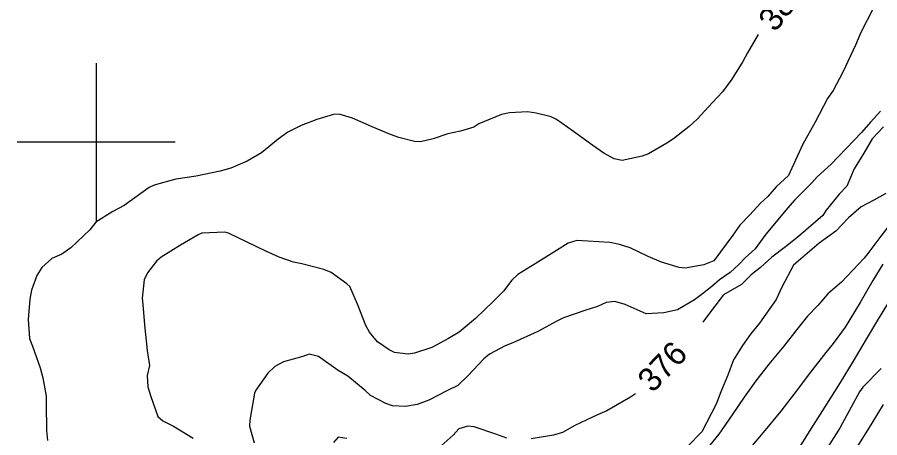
# Model space of a CAD drawing. Extents: x 287698 to 290158, y 5234163 to 5237182.
# Drawn here: x 288190 to 288299.2, y 5235162.5 to 5235215.8 of the extents above; entities that cross this region are included whole.
import ezdxf

# ---------------------------------------------------------------- set-up
doc = ezdxf.new("R2010")
doc.units = 0
for name, color, linetype in [('Niveau 1', 7, 'Continuous'), ('Niveau 2', 7, 'Continuous'), ('Niveau 61', 7, 'Continuous')]:
    doc.layers.add(name, color=color, linetype=linetype)

msp = doc.modelspace()

# ---------------------------------------------------------------- linework, layer by layer
at = {"layer": 'Niveau 1'}
for points in [[(288298.36, 5235216.93), (288296.82, 5235213.87), (288296.12, 5235212.27), (288294.54, 5235208.86), (288293.3, 5235206.51), (288292.6, 5235205.5), (288291.02, 5235202.53), (288289.46, 5235199.7), (288288.73, 5235198.16), (288287.66, 5235195.75), (288286.1, 5235194.31), (288285.02, 5235193.1), (288284.12, 5235192.26), (288282.76, 5235190.77), (288281.51, 5235189.46), (288280.61, 5235188.17), (288278.18, 5235184.93), (288276.94, 5235184.41), (288274.57, 5235184.01), (288273.8, 5235184.08), (288271.59, 5235184.76), (288269.87, 5235185.48), (288267.6, 5235186.58), (288266.26, 5235187.02), (288265.01, 5235187.24), (288260.84, 5235187.52), (288259.74, 5235187.19), (288258.28, 5235186.26), (288255.56, 5235184.56), (288253.37, 5235183.18), (288252.64, 5235182.49), (288251.55, 5235181.07), (288250.29, 5235179.83), (288248.03, 5235177.61), (288245.94, 5235175.91), (288244.6, 5235175.07), (288242.49, 5235173.96), (288240.31, 5235173.23), (288239.48, 5235173.1), (288237.78, 5235173.32), (288237.07, 5235173.64), (288235.6, 5235174.67), (288234.62, 5235175.89), (288234.14, 5235176.74), (288233.08, 5235179.42), (288232.09, 5235181.66), (288231.75, 5235182.02), (288229.76, 5235183.45), (288228.8, 5235183.82), (288226.04, 5235184.57), (288224.99, 5235184.76), (288223.17, 5235185.39), (288221.47, 5235186.14)], [(288221.47, 5235186.14), (288219.1, 5235187.31), (288216.75, 5235188.45), (288216.29, 5235188.55), (288213.38, 5235188.43), (288212.92, 5235188.22), (288210.65, 5235186.9), (288208.23, 5235185.39), (288207.61, 5235184.88), (288206.49, 5235183.42), (288206.05, 5235182.51), (288205.81, 5235180.22), (288205.9, 5235179.41), (288206.13, 5235176.82), (288206.45, 5235173.58), (288206.74, 5235171.65), (288206.46, 5235170.4), (288206.55, 5235168.97), (288206.89, 5235167.86), (288207.82, 5235165.2), (288208.45, 5235164.66), (288209.78, 5235163.99), (288212.28, 5235162.46)], [(288299.61, 5235184.5), (288298.32, 5235182.42), (288296.74, 5235179.64), (288294.84, 5235176.53), (288293.32, 5235174.44), (288292.36, 5235173.32), (288290.45, 5235170.84), (288288.38, 5235168.07), (288286.68, 5235165.87), (288284.46, 5235163.17), (288283.03, 5235161.54)]]:
    msp.add_lwpolyline(points, dxfattribs=at)
at = {"layer": 'Niveau 2'}
for points in [[(288321.09, 5235216.63), (288319.23, 5235214.72), (288316.69, 5235212.29), (288315.62, 5235211), (288314.26, 5235209.12), (288312.4, 5235206.77), (288310.38, 5235203.8), (288308.67, 5235201.57), (288307.11, 5235199.53), (288305.59, 5235197.37), (288303.6, 5235194.11), (288302.03, 5235191.56), (288301.26, 5235190.52), (288299.35, 5235188.04), (288297.83, 5235186.01), (288297.24, 5235185.25)], [(288283.79, 5235213.61), (288282.44, 5235211.31), (288281.89, 5235210.21), (288280.47, 5235207.94), (288279.3, 5235206.34), (288278.01, 5235205.01), (288276.09, 5235202.87), (288275.09, 5235201.98), (288273.1, 5235200.39), (288272.24, 5235199.85), (288269.91, 5235198.51), (288269.13, 5235198.19), (288266.61, 5235197.66), (288265.57, 5235197.88), (288264.25, 5235198.58), (288262.88, 5235199.54), (288260.45, 5235201.32), (288258.29, 5235202.85), (288257.6, 5235203.17), (288255.69, 5235203.66), (288254.6, 5235203.8)], [(288254.6, 5235203.8), (288252.34, 5235203.69), (288251.32, 5235203.49), (288248.43, 5235202.31), (288247.82, 5235201.88), (288246.11, 5235201.36), (288244.51, 5235201.02), (288242.64, 5235200.41), (288241.04, 5235200.02), (288240.28, 5235200.06), (288238.31, 5235200.55), (288237.27, 5235200.95), (288234.94, 5235201.92), (288232.44, 5235203.02), (288230.76, 5235203.54), (288230.06, 5235203.5), (288227.95, 5235202.83), (288225.95, 5235202.07), (288224.28, 5235201.26), (288223.02, 5235200.34), (288220.92, 5235198.64), (288219.09, 5235197.55), (288217.04, 5235196.66), (288215.7, 5235196.29), (288212.64, 5235195.67), (288210.1, 5235195.3), (288207.32, 5235194.54), (288206.72, 5235194.21), (288203.54, 5235191.95), (288202.09, 5235191.17), (288199.97, 5235189.82), (288199.2, 5235188.86), (288196.79, 5235186.6), (288195.65, 5235185.78), (288194.36, 5235185.23), (288193.11, 5235184.1), (288192.49, 5235183.06), (288191.8, 5235181.2), (288191.61, 5235180.09), (288191.39, 5235177.49), (288191.57, 5235175.08), (288191.91, 5235174.1), (288192.91, 5235171.37), (288193.26, 5235170.11), (288193.68, 5235167.79), (288193.65, 5235166.75), (288193.69, 5235163.44), (288193.84, 5235162.16)], [(288299.3, 5235203.91), (288298.04, 5235202.51), (288296.88, 5235201.2), (288293.04, 5235197.18), (288291.28, 5235195.58), (288290.59, 5235194.81), (288288.4, 5235192.62), (288287.57, 5235191.66), (288284.77, 5235188.3), (288283.43, 5235186.44), (288282.17, 5235185.31), (288281.35, 5235184.48), (288280.27, 5235183.45), (288278.92, 5235182.51), (288277.93, 5235181.66), (288276.76, 5235180.73), (288275.76, 5235179.97), (288273.58, 5235178.74), (288271.85, 5235178.34), (288269.65, 5235178.21), (288266.99, 5235179.41), (288265.68, 5235179.77), (288264.58, 5235179.66), (288263.48, 5235179.13), (288261.88, 5235178.65), (288259.16, 5235177.71), (288258.34, 5235177.3), (288255.91, 5235175.96), (288252.76, 5235174.52), (288251.76, 5235174.15), (288249.79, 5235173.08), (288249.09, 5235172.5), (288247.06, 5235170.36), (288245.8, 5235169.14), (288244.49, 5235168.5), (288242.1, 5235167.25), (288240.64, 5235166.74), (288239.14, 5235166.47), (288237.5, 5235166.57), (288236.65, 5235166.85), (288234.74, 5235167.85), (288234.05, 5235168.5), (288231.85, 5235170.32), (288230.64, 5235171.05), (288228.16, 5235172.8), (288226.95, 5235173.09), (288226.16, 5235172.82)], [(288299.7, 5235201.9), (288298.26, 5235200.41), (288297.2, 5235198.56), (288295.96, 5235196.61), (288295.02, 5235194.39), (288294.06, 5235193.37), (288292.42, 5235191.37), (288292, 5235190.67), (288288.9, 5235188.01), (288287.27, 5235186.7), (288285.56, 5235185.38), (288284.12, 5235184.07), (288282.94, 5235183.14), (288281.68, 5235181.92), (288279.43, 5235180.61), (288278.02, 5235178.8), (288276.82, 5235177.17)], [(288299.99, 5235193.48), (288298.46, 5235192.63), (288296.84, 5235191.79), (288295.25, 5235190.37), (288293.63, 5235188.69), (288291.55, 5235187.19), (288288.29, 5235184.39), (288286.8, 5235181.6), (288286.08, 5235180.01), (288283.98, 5235177.02), (288282.82, 5235175.62), (288281.83, 5235174.22), (288280.68, 5235172.37), (288279.97, 5235170.44), (288279.1, 5235168.31), (288278.49, 5235166.75), (288276.66, 5235163.27), (288274.88, 5235161.41)], [(288297.24, 5235185.25), (288294.36, 5235182.21), (288292.65, 5235180.73), (288291.35, 5235179.28), (288290.04, 5235177.92), (288288.7, 5235176.24), (288287.07, 5235174.13), (288285.18, 5235171.84), (288283.5, 5235169.74), (288282.02, 5235167.63), (288280.5, 5235165.4), (288278.84, 5235162.98), (288276.95, 5235160.64)], [(288300.4, 5235179.81), (288298.93, 5235177.39), (288297.5, 5235175.01), (288295.83, 5235172.22), (288294.2, 5235169.52), (288292.26, 5235166.42), (288290.47, 5235163.63), (288288.88, 5235161.08), (288287.38, 5235158.82), (288285.97, 5235156.64), (288284.55, 5235154.53), (288283.43, 5235153.43), (288280.71, 5235150.58), (288279.93, 5235149.54), (288278.3, 5235146.9), (288277.33, 5235145.5), (288275.67, 5235143.31), (288274.33, 5235141.68), (288273.63, 5235141.08), (288271.62, 5235139.17), (288270.27, 5235137.75), (288268.09, 5235135.51), (288267.23, 5235134.76)], [(288226.16, 5235172.82), (288223.72, 5235172.11), (288222.6, 5235171.53), (288221.72, 5235170.7), (288220.19, 5235168.52), (288220.06, 5235168.14), (288219.45, 5235164.72), (288219.42, 5235163.99), (288219.98, 5235161.86)], [(288299.37, 5235171.29), (288297.06, 5235168.9), (288296.62, 5235168.33), (288295.58, 5235166.38), (288294.19, 5235163.79), (288292.87, 5235161.75), (288291, 5235158.92), (288290.43, 5235157.91), (288288.6, 5235154.76), (288287.66, 5235153.35), (288286.26, 5235151.71), (288284.34, 5235149.57), (288282.84, 5235148.1), (288280.82, 5235145.73), (288278.79, 5235143.42), (288276.25, 5235140.27), (288275.11, 5235138.7), (288273.87, 5235137.3)], [(288268.26, 5235168.09), (288267.64, 5235167.67), (288264.64, 5235165.9), (288263.48, 5235165.43), (288260.6, 5235164.05), (288259.03, 5235163.18), (288257.91, 5235162.84), (288255.07, 5235162.36)], [(288299.65, 5235166.72), (288298.21, 5235164.37), (288296.39, 5235161.46), (288295.48, 5235159.82), (288294.2, 5235157.35), (288293.36, 5235156.08), (288292.02, 5235154.7), (288290.41, 5235152.8), (288289.33, 5235151.27), (288287.81, 5235149.26), (288286.31, 5235147.22), (288285.24, 5235146.13), (288282.92, 5235143.58), (288282.08, 5235142.53), (288280.49, 5235139.93), (288278.9, 5235137.19), (288277.36, 5235134.47), (288276.04, 5235132.04), (288274.49, 5235129.36), (288273.03, 5235126.97), (288271.75, 5235124.8)], [(288251.97, 5235162.44), (288250.61, 5235162.98), (288247.84, 5235163.88), (288247.04, 5235163.97), (288245.91, 5235163.64), (288245.2, 5235162.85), (288243.68, 5235161.5)], [(288231.72, 5235162.4), (288230.63, 5235162.57), (288230.04, 5235161.91)]]:
    msp.add_lwpolyline(points, dxfattribs=at)
at = {"layer": 'Niveau 61'}
for points in [[(288200, 5235210), (288200, 5235200), (288200, 5235190)], [(288190, 5235200), (288200, 5235200), (288210, 5235200)]]:
    msp.add_lwpolyline(points, dxfattribs=at)

# ---------------------------------------------------------------- texts
at = {"layer": 'Niveau 2'}
for s, rotation, p in [('382', 52.4472, (288285.98, 5235213.81)), ('376', 46.5134, (288270.45, 5235168.09))]:
    msp.add_text(s, height=3, rotation=rotation, dxfattribs=at).set_placement(p)

doc.saveas('drawing.dxf')
